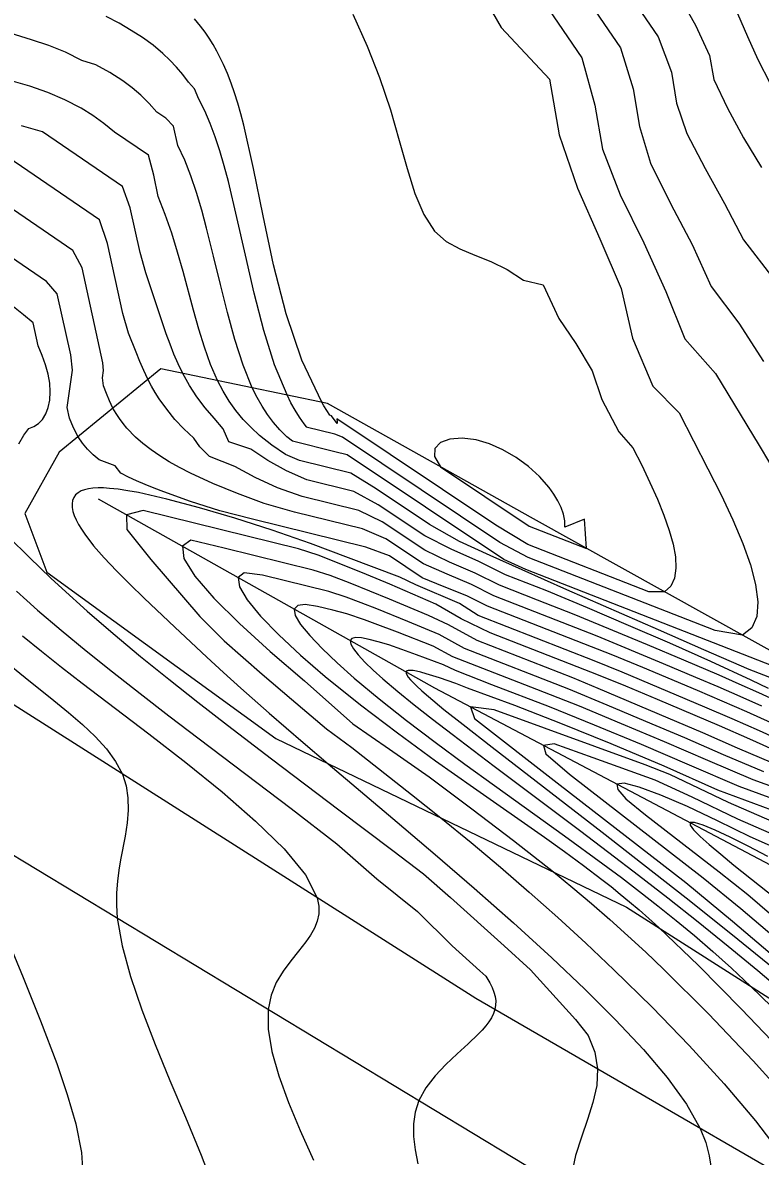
# Model space of a CAD drawing. Extents: x 2356077 to 2359823, y 225951 to 227822.
# Drawn here: x 2356595.51 to 2356623.22, y 227320.27 to 227362.89 of the extents above; entities that cross this region are included whole.
import ezdxf

# ---------------------------------------------------------------- set-up
doc = ezdxf.new("R2010")
doc.units = 0
for name, color, linetype in [('DTM Contours Major', 7, 'Continuous'), ('DTM Contours Minor', 7, 'Continuous'), ('Exist Roads EOP', 7, 'Continuous'), ('PH Exist DTM Breakline', 7, 'Continuous'), ('PH Exist DTM Point', 7, 'Continuous')]:
    doc.layers.add(name, color=color, linetype=linetype)

msp = doc.modelspace()

# ---------------------------------------------------------------- linework, layer by layer
at = {"layer": 'DTM Contours Major'}
for points in [[(2356623.432, 227371.413), (2356620.854, 227371.727), (2356618.558, 227371.727), (2356616.705, 227371.362), (2356613.272, 227371.53), (2356614.133, 227369.982), (2356614.888, 227368.494), (2356615.123, 227367.124), (2356615.602, 227365.594), (2356616.716, 227363.784), (2356617.967, 227361.946), (2356618.449, 227360.404), (2356618.688, 227358.986), (2356619.102, 227357.605), (2356619.862, 227356.069), (2356620.66, 227354.552), (2356621.373, 227352.969), (2356622.41, 227351.591), (2356623.348, 227350.152)], [(2356624.677, 227337.842), (2356622.803, 227338.575), (2356621.104, 227339.313), (2356619.403, 227340.065), (2356615.956, 227341.576), (2356614.279, 227342.318), (2356613.078, 227342.858), (2356611.924, 227343.386), (2356610.792, 227344.028), (2356608.789, 227345.368), (2356607.835, 227345.953), (2356605.909, 227346.43), (2356605.383, 227346.66), (2356604.873, 227347.008), (2356604.408, 227347.373), (2356604.086, 227347.667), (2356603.79, 227347.977), (2356603.517, 227348.307), (2356603.267, 227348.658), (2356603.038, 227349.034), (2356602.828, 227349.436), (2356602.567, 227350.039), (2356602.334, 227350.688), (2356602.121, 227351.373), (2356601.922, 227352.082), (2356601.533, 227353.533), (2356601.327, 227354.264), (2356601.105, 227354.982), (2356600.863, 227355.678), (2356600.603, 227356.359), (2356600.429, 227357.154), (2356600.228, 227357.905), (2356598.959, 227358.776), (2356598.558, 227359.1), (2356598.142, 227359.406), (2356597.7, 227359.683), (2356597.093, 227359.996), (2356596.45, 227360.267), (2356595.776, 227360.501), (2356595.078, 227360.704)], [(2356595.362, 227347.062), (2356595.545, 227347.387), (2356595.732, 227347.632), (2356595.93, 227347.711), (2356596.103, 227347.826), (2356596.248, 227347.978), (2356596.377, 227348.184), (2356596.469, 227348.428), (2356596.524, 227348.704), (2356596.542, 227349.009), (2356596.522, 227349.336), (2356596.462, 227349.683), (2356596.369, 227350.025), (2356596.241, 227350.376), (2356596.086, 227350.742), (2356595.896, 227351.608), (2356595.536, 227351.904), (2356594.848, 227352.46)], [(2356624.212, 227335.808), (2356623.192, 227336.271), (2356622.169, 227336.721), (2356621.143, 227337.162), (2356618.033, 227338.471), (2356616.981, 227338.905), (2356612.626, 227340.608), (2356611.914, 227341.062), (2356610.281, 227341.755), (2356609.681, 227342.044), (2356607.753, 227342.775), (2356606.318, 227343.308), (2356604.879, 227343.808), (2356603.475, 227344.262), (2356602.144, 227344.658), (2356600.923, 227344.982), (2356599.853, 227345.223), (2356599.459, 227345.295), (2356599.099, 227345.349), (2356598.772, 227345.385), (2356598.544, 227345.399), (2356598.336, 227345.401), (2356598.148, 227345.391), (2356597.98, 227345.369), (2356597.832, 227345.335), (2356597.705, 227345.287), (2356597.586, 227345.22), (2356597.492, 227345.136), (2356597.423, 227345.038), (2356597.379, 227344.925), (2356597.36, 227344.799), (2356597.366, 227344.659), (2356597.394, 227344.517), (2356597.443, 227344.363), (2356597.512, 227344.2), (2356597.602, 227344.028), (2356597.711, 227343.846), (2356597.839, 227343.657), (2356598.169, 227343.228), (2356598.57, 227342.769), (2356599.029, 227342.284), (2356599.535, 227341.777), (2356600.075, 227341.253), (2356601.222, 227340.165), (2356602.429, 227339.036), (2356603.057, 227338.459), (2356603.704, 227337.874), (2356604.771, 227336.929), (2356606.046, 227335.831), (2356606.986, 227335.033), (2356609.583, 227332.838), (2356611.01, 227331.621), (2356612.476, 227330.35), (2356613.948, 227329.047), (2356615.392, 227327.731), (2356616.63, 227326.56), (2356617.786, 227325.409), (2356618.829, 227324.295), (2356619.728, 227323.232), (2356620.451, 227322.235), (2356620.965, 227321.319), (2356621.172, 227320.793), (2356621.302, 227320.296), (2356621.371, 227319.822)], [(2356624.688, 227333.351), (2356622.427, 227334.175), (2356620.562, 227334.98), (2356618.759, 227335.75), (2356616.992, 227336.483), (2356615.3, 227337.169), (2356613.131, 227338.002), (2356611.77, 227338.535), (2356611.315, 227338.747), (2356610.3, 227339.131), (2356609.755, 227339.328), (2356609.26, 227339.496), (2356608.868, 227339.616), (2356608.526, 227339.706), (2356608.242, 227339.761), (2356608.022, 227339.776), (2356607.876, 227339.746), (2356607.81, 227339.667), (2356607.832, 227339.533), (2356607.937, 227339.35), (2356608.118, 227339.122), (2356608.368, 227338.854), (2356608.68, 227338.553), (2356609.045, 227338.222), (2356609.597, 227337.752), (2356610.22, 227337.245), (2356610.904, 227336.706), (2356611.64, 227336.14), (2356613.228, 227334.94), (2356616.432, 227332.535), (2356617.535, 227331.699), (2356618.644, 227330.849), (2356619.751, 227329.988), (2356620.892, 227329.086), (2356622.019, 227328.175), (2356623.129, 227327.258), (2356624.216, 227326.335)], [(2356623.502, 227331.544), (2356622.762, 227331.935), (2356622.096, 227332.268), (2356621.525, 227332.533), (2356621.07, 227332.72), (2356620.75, 227332.819), (2356620.585, 227332.819), (2356620.584, 227332.726), (2356620.714, 227332.55), (2356620.96, 227332.302), (2356621.306, 227331.99), (2356621.735, 227331.626), (2356622.232, 227331.218), (2356624.159, 227329.686)], [(2356594.874, 227328.579), (2356595.522, 227326.991), (2356596.174, 227325.368), (2356596.784, 227323.758), (2356597.181, 227322.602), (2356597.5, 227321.488), (2356597.711, 227320.422), (2356597.784, 227319.413)]]:
    msp.add_lwpolyline(points, dxfattribs=at)
at = {"layer": 'DTM Contours Minor'}
for points in [[(2356626.11, 227372.532), (2356622.864, 227372.909), (2356619.733, 227373.099), (2356616.93, 227373.011), (2356614.67, 227372.556), (2356610.619, 227372.807), (2356611.79, 227370.92), (2356612.579, 227369.198), (2356612.931, 227367.592), (2356613.66, 227365.768), (2356616.519, 227361.568), (2356617.011, 227359.797), (2356617.291, 227358.135), (2356617.957, 227356.415), (2356618.845, 227354.616), (2356619.669, 227352.791), (2356620.381, 227351), (2356621.54, 227349.701), (2356623.184, 227346.991), (2356623.951, 227345.695)], [(2356623.924, 227370.011), (2356621.888, 227370.406), (2356620.084, 227370.476), (2356618.626, 227370.202), (2356615.945, 227370.252), (2356616.472, 227369.05), (2356617.116, 227367.837), (2356617.26, 227366.703), (2356617.602, 227365.431), (2356618.294, 227363.969), (2356619.388, 227362.362), (2356619.884, 227361.033), (2356620.08, 227359.87), (2356620.46, 227358.721), (2356621.145, 227357.407), (2356621.883, 227356.098), (2356622.591, 227354.731), (2356623.734, 227353.245)], [(2356623.364, 227369.044), (2356621.951, 227369.185), (2356620.788, 227369.014), (2356618.758, 227368.965), (2356618.797, 227368.137), (2356619.444, 227367.17), (2356619.494, 227366.262), (2356619.707, 227365.236), (2356620.051, 227364.118), (2356620.792, 227362.803), (2356621.319, 227361.664), (2356621.471, 227360.759), (2356621.984, 227359.684), (2356622.593, 227358.568), (2356623.262, 227357.447)], [(2356623.712, 227367.847), (2356622.83, 227367.793), (2356621.566, 227367.678), (2356621.141, 227367.199), (2356621.623, 227366.491), (2356621.691, 227365.816), (2356621.809, 227365.034), (2356622.039, 227364.167), (2356622.366, 227363.233), (2356622.741, 227362.368), (2356623.125, 227361.508), (2356623.598, 227360.603)], [(2356612.273, 227364.823), (2356613.483, 227362.711), (2356615.307, 227360.769), (2356615.66, 227358.671), (2356616.353, 227356.669), (2356617.187, 227354.766), (2356617.999, 227352.898), (2356618.426, 227351.025), (2356619.18, 227349.222), (2356620.171, 227348.23), (2356621.252, 227346.123), (2356621.747, 227345.139), (2356622.19, 227344.203), (2356622.568, 227343.316), (2356622.854, 227342.513), (2356623.048, 227341.776), (2356623.133, 227341.122), (2356623.091, 227340.573), (2356622.905, 227340.147), (2356622.558, 227339.865), (2356621.53, 227340.036), (2356614.499, 227342.786), (2356613.439, 227343.347), (2356607.518, 227347.31), (2356607.238, 227347.423), (2356606.159, 227347.69), (2356606.174, 227347.692), (2356606.086, 227347.811), (2356605.912, 227348.06), (2356605.746, 227348.323), (2356605.588, 227348.601), (2356605.438, 227348.896), (2356604.974, 227350.03), (2356604.57, 227351.323), (2356604.21, 227352.717), (2356603.878, 227354.153), (2356603.558, 227355.573), (2356603.234, 227356.919), (2356603.076, 227357.51), (2356602.911, 227358.071), (2356602.737, 227358.602), (2356602.55, 227359.103), (2356602.349, 227359.573), (2356602.13, 227360.013), (2356601.965, 227360.402), (2356601.738, 227360.652), (2356601.521, 227360.946), (2356601.289, 227361.223), (2356601.041, 227361.486), (2356600.776, 227361.736), (2356600.408, 227362.041), (2356600.012, 227362.329), (2356599.585, 227362.604), (2356599.13, 227362.868), (2356598.644, 227363.125)], [(2356607.908, 227363.218), (2356608.45, 227362.01), (2356608.919, 227360.834), (2356609.323, 227359.619), (2356609.654, 227358.467), (2356609.948, 227357.407), (2356610.243, 227356.467), (2356610.574, 227355.675), (2356610.977, 227355.058), (2356611.419, 227354.668), (2356611.93, 227354.384), (2356612.494, 227354.151), (2356613.093, 227353.913), (2356613.71, 227353.617), (2356614.329, 227353.207), (2356615.068, 227353.033), (2356615.65, 227351.77), (2356616.285, 227350.833), (2356616.903, 227349.797), (2356617.273, 227348.721), (2356617.904, 227347.514), (2356618.436, 227346.91), (2356618.766, 227346.251), (2356619.075, 227345.606), (2356619.356, 227344.979), (2356619.601, 227344.377), (2356619.802, 227343.803), (2356619.945, 227343.284), (2356620.032, 227342.807), (2356620.052, 227342.379), (2356619.998, 227342.011), (2356619.859, 227341.713), (2356619.628, 227341.493), (2356619.034, 227341.494), (2356614.492, 227343.27), (2356613.279, 227344), (2356607.312, 227347.993), (2356607.325, 227347.871), (2356607.327, 227347.82), (2356607.109, 227348.116), (2356607.048, 227348.132), (2356606.828, 227348.482), (2356606.743, 227348.626), (2356605.993, 227350.206), (2356605.403, 227351.951), (2356604.932, 227353.784), (2356604.537, 227355.628), (2356604.177, 227357.405), (2356603.81, 227359.038), (2356603.701, 227359.459), (2356603.587, 227359.862), (2356603.466, 227360.249), (2356603.338, 227360.62), (2356603.202, 227360.975), (2356603.056, 227361.315), (2356602.932, 227361.576), (2356602.801, 227361.827), (2356602.662, 227362.07), (2356602.514, 227362.306), (2356602.358, 227362.534), (2356602.193, 227362.755), (2356601.966, 227363.032)], [(2356623.929, 227338.616), (2356614.412, 227342.338), (2356613.583, 227342.706), (2356607.703, 227346.641), (2356607.238, 227346.762), (2356605.639, 227347.158), (2356605.429, 227347.318), (2356605.171, 227347.584), (2356604.932, 227347.863), (2356604.71, 227348.157), (2356604.504, 227348.47), (2356604.313, 227348.805), (2356604.133, 227349.166), (2356603.787, 227350.021), (2356603.478, 227350.975), (2356603.198, 227351.996), (2356602.935, 227353.055), (2356602.679, 227354.12), (2356602.419, 227355.161), (2356602.233, 227355.847), (2356602.036, 227356.505), (2356601.824, 227357.131), (2356601.593, 227357.722), (2356601.339, 227358.277), (2356601.174, 227359.001), (2356600.888, 227359.297), (2356600.548, 227359.53), (2356600.257, 227359.856), (2356599.948, 227360.162), (2356599.618, 227360.446), (2356599.264, 227360.709), (2356598.776, 227361.02), (2356598.252, 227361.304), (2356597.734, 227361.469), (2356597.112, 227361.778), (2356596.485, 227362.034), (2356595.837, 227362.253), (2356594.837, 227362.563)], [(2356623.53, 227337.857), (2356622.882, 227338.169), (2356621.362, 227338.876), (2356619.82, 227339.563), (2356618.27, 227340.233), (2356616.728, 227340.889), (2356615.206, 227341.526), (2356613.653, 227342.134), (2356612.65, 227342.636), (2356611.607, 227343.1), (2356610.622, 227343.596), (2356608.869, 227344.77), (2356607.955, 227345.263), (2356606.184, 227345.701), (2356605.415, 227346.039), (2356604.721, 227346.438), (2356604.077, 227346.855), (2356603.254, 227347.14), (2356603.037, 227347.619), (2356602.707, 227348.021), (2356602.366, 227348.412), (2356602.056, 227348.823), (2356601.775, 227349.254), (2356601.523, 227349.706), (2356601.351, 227350.061), (2356601.191, 227350.427), (2356601.042, 227350.804), (2356600.901, 227351.191), (2356600.631, 227351.987), (2356600.384, 227352.736), (2356600.128, 227353.492), (2356599.915, 227354.252), (2356599.549, 227355.925), (2356599.252, 227356.731), (2356596.256, 227358.787), (2356595.46, 227359.009)], [(2356623.907, 227337.363), (2356623.17, 227337.699), (2356622.431, 227338.029), (2356621.683, 227338.356), (2356620.348, 227338.927), (2356618.985, 227339.498), (2356616.227, 227340.638), (2356614.847, 227341.185), (2356613.429, 227341.739), (2356612.51, 227342.194), (2356611.538, 227342.612), (2356610.614, 227343.056), (2356609.02, 227344.123), (2356608.141, 227344.556), (2356606.007, 227345.084), (2356605.075, 227345.4), (2356604.247, 227345.797), (2356603.479, 227346.207), (2356602.521, 227346.582), (2356602.16, 227346.945), (2356601.935, 227347.276), (2356601.564, 227347.619), (2356601.226, 227347.979), (2356600.917, 227348.357), (2356600.637, 227348.754), (2356600.488, 227348.989), (2356600.348, 227349.232), (2356600.214, 227349.484), (2356600.058, 227349.81), (2356599.909, 227350.15), (2356599.764, 227350.502), (2356599.486, 227351.216), (2356599.269, 227351.953), (2356598.691, 227354.593), (2356598.39, 227355.479), (2356594.715, 227358)], [(2356623.286, 227337.194), (2356622.465, 227337.56), (2356621.638, 227337.92), (2356620.799, 227338.279), (2356619.583, 227338.791), (2356617.088, 227339.826), (2356613.207, 227341.345), (2356612.373, 227341.774), (2356611.453, 227342.157), (2356610.563, 227342.545), (2356609.15, 227343.49), (2356608.27, 227343.863), (2356605.725, 227344.493), (2356604.579, 227344.81), (2356603.581, 227345.191), (2356602.653, 227345.571), (2356601.81, 227345.957), (2356601.397, 227346.169), (2356601.013, 227346.385), (2356600.657, 227346.606), (2356600.328, 227346.834), (2356600.025, 227347.07), (2356599.748, 227347.314), (2356599.424, 227347.649), (2356599.278, 227347.825), (2356599.141, 227348.009), (2356599.015, 227348.202), (2356598.899, 227348.403), (2356598.769, 227348.669), (2356598.65, 227348.949), (2356598.541, 227349.243), (2356598.5, 227349.537), (2356598.539, 227349.815), (2356598.523, 227350.108), (2356597.743, 227353.671), (2356597.389, 227354.321), (2356593.322, 227357.112)], [(2356623.627, 227336.574), (2356622.712, 227336.985), (2356621.793, 227337.386), (2356620.868, 227337.782), (2356618.812, 227338.644), (2356617.676, 227339.114), (2356612.975, 227340.953), (2356612.198, 227341.338), (2356611.338, 227341.68), (2356610.523, 227342.026), (2356609.295, 227342.848), (2356608.406, 227343.168), (2356604.146, 227344.223), (2356602.918, 227344.537), (2356601.812, 227344.895), (2356600.805, 227345.249), (2356600.447, 227345.386), (2356600.106, 227345.524), (2356599.784, 227345.663), (2356599.479, 227345.805), (2356599.192, 227345.95), (2356598.981, 227346.236), (2356598.681, 227346.348), (2356598.386, 227346.453), (2356598.151, 227346.646), (2356597.939, 227346.853), (2356597.75, 227347.078), (2356597.585, 227347.322), (2356597.411, 227347.657), (2356597.268, 227348.022), (2356597.181, 227348.427), (2356597.378, 227349.83), (2356597.309, 227350.405), (2356596.806, 227352.702), (2356596.396, 227353.159), (2356592.092, 227356.112)], [(2356614.538, 227343.965), (2356616.697, 227343.121), (2356616.622, 227344.222), (2356615.88, 227343.929), (2356615.872, 227344.167), (2356615.824, 227344.412), (2356615.738, 227344.663), (2356615.618, 227344.916), (2356615.466, 227345.17), (2356615.286, 227345.42), (2356614.925, 227345.828), (2356614.507, 227346.208), (2356614.044, 227346.549), (2356613.553, 227346.838), (2356613.05, 227347.063), (2356612.548, 227347.211), (2356612.021, 227347.276), (2356611.558, 227347.239), (2356611.202, 227347.106), (2356610.996, 227346.884), (2356610.984, 227346.578), (2356611.208, 227346.193), (2356614.538, 227343.965)], [(2356623.966, 227335.44), (2356622.831, 227335.952), (2356621.684, 227336.455), (2356619.354, 227337.448), (2356618.175, 227337.949), (2356617.137, 227338.362), (2356613.07, 227339.953), (2356611.985, 227340.481), (2356611.033, 227341.034), (2356609.307, 227341.777), (2356608.421, 227342.148), (2356607.521, 227342.514), (2356606.607, 227342.874), (2356605.869, 227343.109), (2356600.035, 227344.553), (2356599.407, 227344.391), (2356599.423, 227343.841), (2356600.322, 227342.712), (2356602.158, 227340.569), (2356603.08, 227339.65), (2356604.501, 227338.395), (2356605.611, 227337.463), (2356606.92, 227336.347), (2356607.87, 227335.646), (2356610.119, 227333.874), (2356611.216, 227332.999), (2356612.352, 227332.072), (2356613.459, 227331.143), (2356614.542, 227330.206), (2356615.61, 227329.255), (2356616.667, 227328.283), (2356617.72, 227327.286), (2356619.156, 227325.874), (2356620.551, 227324.435), (2356621.86, 227323.003), (2356623.038, 227321.611), (2356624.041, 227320.293)], [(2356594.977, 227343.566), (2356595.758, 227342.789), (2356596.159, 227342.399), (2356596.569, 227342.008), (2356596.989, 227341.615), (2356597.925, 227340.773), (2356598.911, 227339.923), (2356599.939, 227339.068), (2356601.002, 227338.209), (2356602.091, 227337.348), (2356603.2, 227336.486), (2356604.853, 227335.218), (2356607.391, 227333.297), (2356609.412, 227331.772), (2356610.566, 227330.889), (2356611.576, 227330.001), (2356613.602, 227328.183), (2356614.584, 227327.282), (2356616.28, 227325.422), (2356616.757, 227324.812), (2356617, 227324.184), (2356617.108, 227323.556), (2356617.075, 227322.931), (2356616.936, 227322.299), (2356616.73, 227321.655), (2356616.499, 227320.993), (2356616.283, 227320.308), (2356616.124, 227319.595)], [(2356623.698, 227335.057), (2356622.362, 227335.622), (2356621.065, 227336.189), (2356619.757, 227336.75), (2356617.135, 227337.863), (2356616.177, 227338.256), (2356612.578, 227339.664), (2356611.509, 227340.254), (2356610.754, 227340.602), (2356609.29, 227341.22), (2356608.551, 227341.524), (2356607.808, 227341.821), (2356607.063, 227342.108), (2356606.417, 227342.312), (2356603.075, 227343.139), (2356601.83, 227343.432), (2356601.508, 227343.21), (2356601.567, 227342.753), (2356601.978, 227342.089), (2356602.689, 227341.257), (2356603.648, 227340.298), (2356604.801, 227339.249), (2356606.097, 227338.152), (2356607.911, 227336.527), (2356609.293, 227335.582), (2356610.783, 227334.534), (2356612.388, 227333.332), (2356613.954, 227332.141), (2356615.446, 227330.966), (2356616.176, 227330.369), (2356616.882, 227329.772), (2356617.57, 227329.172), (2356618.247, 227328.564), (2356618.918, 227327.944), (2356619.589, 227327.306), (2356621.28, 227325.629), (2356622.96, 227323.862), (2356624.586, 227322.054)], [(2356623.357, 227334.733), (2356621.839, 227335.371), (2356620.381, 227336.005), (2356618.919, 227336.626), (2356617.468, 227337.236), (2356616.025, 227337.835), (2356612.112, 227339.364), (2356611.159, 227339.891), (2356609.977, 227340.383), (2356608.808, 227340.855), (2356608.23, 227341.079), (2356607.659, 227341.294), (2356607.005, 227341.506), (2356604.518, 227342.121), (2356603.834, 227342.206), (2356603.609, 227342.029), (2356603.652, 227341.684), (2356603.943, 227341.191), (2356604.448, 227340.578), (2356605.128, 227339.875), (2356605.949, 227339.109), (2356606.875, 227338.309), (2356608.195, 227337.247), (2356609.591, 227336.188), (2356611.023, 227335.147), (2356612.448, 227334.137), (2356615.115, 227332.267), (2356615.868, 227331.73), (2356616.58, 227331.207), (2356617.265, 227330.686), (2356617.613, 227330.412), (2356617.961, 227330.13), (2356618.311, 227329.839), (2356618.666, 227329.535), (2356619.029, 227329.215), (2356619.404, 227328.875), (2356620.897, 227327.448), (2356622.521, 227325.805), (2356624.207, 227324.034)], [(2356595.274, 227341.517), (2356595.666, 227341.164), (2356596.068, 227340.809), (2356596.958, 227340.048), (2356597.896, 227339.273), (2356598.883, 227338.481), (2356599.918, 227337.669), (2356601.002, 227336.833), (2356602.133, 227335.97), (2356605.596, 227333.344), (2356607.313, 227332.024), (2356608.815, 227330.705), (2356610.344, 227329.48), (2356611.64, 227328.182), (2356612.687, 227327.243), (2356612.905, 227327.041), (2356613.059, 227326.792), (2356613.148, 227326.616), (2356613.215, 227326.445), (2356613.26, 227326.278), (2356613.281, 227326.113), (2356613.278, 227325.952), (2356613.25, 227325.793), (2356613.197, 227325.637), (2356613.121, 227325.483), (2356613.023, 227325.328), (2356612.907, 227325.174), (2356612.774, 227325.02), (2356612.626, 227324.864), (2356612.244, 227324.499), (2356611.827, 227324.121), (2356611.403, 227323.723), (2356611.004, 227323.302), (2356610.658, 227322.851), (2356610.396, 227322.366), (2356610.26, 227321.939), (2356610.195, 227321.488), (2356610.193, 227321.012), (2356610.248, 227320.513), (2356610.354, 227319.992)], [(2356624.895, 227333.724), (2356622.95, 227334.433), (2356621.253, 227335.152), (2356619.627, 227335.853), (2356618.009, 227336.534), (2356616.424, 227337.191), (2356614.826, 227337.824), (2356611.675, 227339.053), (2356610.928, 227339.448), (2356609.594, 227339.978), (2356608.756, 227340.295), (2356608.354, 227340.44), (2356607.68, 227340.667), (2356607.161, 227340.806), (2356606.584, 227340.949), (2356606.126, 227341.017), (2356605.841, 227340.981), (2356605.709, 227340.848), (2356605.749, 227340.607), (2356605.95, 227340.268), (2356606.291, 227339.848), (2356606.754, 227339.362), (2356607.318, 227338.825), (2356607.964, 227338.253), (2356608.905, 227337.468), (2356609.929, 227336.661), (2356611.008, 227335.841), (2356612.118, 227335.021), (2356613.233, 227334.211), (2356615.859, 227332.323), (2356617.306, 227331.268), (2356618.002, 227330.749), (2356618.683, 227330.231), (2356619.376, 227329.691), (2356620.06, 227329.14), (2356620.744, 227328.572), (2356621.433, 227327.976), (2356622.135, 227327.347), (2356622.856, 227326.675), (2356624.056, 227325.508)], [(2356595.496, 227339.846), (2356596.213, 227339.261), (2356596.962, 227338.668), (2356597.742, 227338.063), (2356600.24, 227336.155), (2356601.634, 227335.074), (2356603.001, 227333.971), (2356604.26, 227332.877), (2356605.329, 227331.828), (2356606.127, 227330.855), (2356606.571, 227329.994), (2356606.634, 227329.682), (2356606.633, 227329.389), (2356606.576, 227329.112), (2356606.471, 227328.847), (2356606.325, 227328.588), (2356606.148, 227328.331), (2356605.872, 227327.981), (2356605.578, 227327.617), (2356605.291, 227327.228), (2356605.036, 227326.802), (2356604.84, 227326.328), (2356604.727, 227325.795), (2356604.729, 227325.054), (2356604.872, 227324.217), (2356605.135, 227323.297), (2356605.497, 227322.301), (2356605.937, 227321.242), (2356606.432, 227320.128)], [(2356594.866, 227338.879), (2356595.597, 227338.278), (2356596.673, 227337.415), (2356597.225, 227336.963), (2356597.75, 227336.508), (2356598.231, 227336.051), (2356598.652, 227335.588), (2356598.998, 227335.118), (2356599.252, 227334.641), (2356599.394, 227334.202), (2356599.461, 227333.752), (2356599.468, 227333.289), (2356599.427, 227332.811), (2356599.352, 227332.315), (2356599.186, 227331.42), (2356599.119, 227331.028), (2356599.065, 227330.616), (2356599.031, 227330.181), (2356599.027, 227329.718), (2356599.058, 227329.225), (2356599.238, 227328.18), (2356599.555, 227327.027), (2356599.98, 227325.786), (2356600.485, 227324.479), (2356601.041, 227323.127), (2356601.62, 227321.75), (2356602.213, 227320.314), (2356602.75, 227318.902)], [(2356624.336, 227333.031), (2356621.627, 227334.043), (2356619.605, 227334.936), (2356617.614, 227335.779), (2356615.723, 227336.549), (2356614.002, 227337.224), (2356612.216, 227337.878), (2356611.787, 227338.046), (2356611.17, 227338.259), (2356610.67, 227338.416), (2356610.465, 227338.472), (2356610.31, 227338.508), (2356610.178, 227338.532), (2356610.072, 227338.542), (2356609.992, 227338.538), (2356609.938, 227338.52), (2356609.911, 227338.486), (2356609.912, 227338.436), (2356609.94, 227338.37), (2356609.994, 227338.288), (2356610.074, 227338.192), (2356610.179, 227338.081), (2356610.307, 227337.955), (2356610.51, 227337.77), (2356610.75, 227337.561), (2356611.337, 227337.076), (2356612.056, 227336.504), (2356613.146, 227335.652), (2356617.276, 227332.462), (2356618.836, 227331.247), (2356620.437, 227329.988), (2356622.112, 227328.651), (2356623.771, 227327.306)], [(2356625.402, 227332.103), (2356622.033, 227333.572), (2356619.819, 227334.622), (2356618.895, 227334.996), (2356613.226, 227337.062), (2356612.33, 227337.173), (2356612.483, 227336.73), (2356615.587, 227334.317), (2356620.422, 227330.565), (2356622.18, 227329.117), (2356625.254, 227326.498)], [(2356625.419, 227331.617), (2356622.382, 227332.949), (2356620.665, 227333.779), (2356619.275, 227334.409), (2356616.947, 227335.257), (2356615.483, 227335.78), (2356615.082, 227335.722), (2356615.17, 227335.403), (2356616.05, 227334.642), (2356621.076, 227330.742), (2356622.487, 227329.595), (2356626.003, 227326.601)], [(2356625.444, 227331.125), (2356622.841, 227332.282), (2356621.618, 227332.891), (2356620.481, 227333.423), (2356619.482, 227333.853), (2356618.673, 227334.155), (2356618.106, 227334.302), (2356617.834, 227334.27), (2356617.874, 227334.068), (2356618.166, 227333.716), (2356618.912, 227333.105), (2356621.674, 227330.962), (2356622.748, 227330.112), (2356624.474, 227328.643)]]:
    msp.add_lwpolyline(points, dxfattribs=at)
at = {"layer": 'Exist Roads EOP'}
msp.add_lwpolyline([(2357548.158, 226751.097), (2357465.654, 226801.744), (2357379.741, 226854.27), (2357296.317, 226905.048), (2357214.489, 226955.136), (2357131.706, 227005.719), (2357050.471, 227054.837), (2356971.347, 227103.361), (2356888.766, 227153.021), (2356805.008, 227204.071), (2356729.232, 227250.322), (2356641.873, 227303.321), (2356558.204, 227353.943), (2356475.441, 227404.348), (2356389.192, 227456.864), (2356305.906, 227507.596), (2356229.771, 227554.142)], dxfattribs=at)
at = {"layer": 'PH Exist DTM Breakline'}
for points in [[(2356855.847, 227178.772), (2356834.49, 227192.255), (2356810.399, 227206.967), (2356788.735, 227220.136), (2356766.278, 227233.766), (2356744.171, 227246.698), (2356720.307, 227261.266), (2356695.176, 227276.508), (2356674.936, 227288.289), (2356652.397, 227302.228), (2356630.481, 227315.802), (2356612.536, 227326.207), (2356593.177, 227338.498), (2356576.924, 227348.664), (2356557.519, 227360.393), (2356536.799, 227373.48)], [(2356626.25, 227337.814), (2356614.695, 227344.233), (2356606.962, 227348.581), (2356600.693, 227349.878), (2356596.883, 227346.746), (2356595.585, 227344.437), (2356596.414, 227342.239), (2356605.013, 227335.981), (2356618.2, 227329.643), (2356632.102, 227320.783)], [(2356598.346, 227344.988), (2356610.985, 227337.882), (2356624.757, 227330.619), (2356633.489, 227324.349), (2356646.025, 227317.874), (2356660.346, 227309.675), (2356674.025, 227301.367), (2356685.554, 227293.579), (2356704.848, 227281.062), (2356719.296, 227272.924), (2356732.757, 227265.163), (2356747.196, 227256.79), (2356757.161, 227250.113), (2356766.932, 227244.619), (2356779.34, 227236.291), (2356790.423, 227229.967), (2356803.979, 227221.604), (2356813.49, 227214.849), (2356822.994, 227209.197), (2356834.106, 227204.079), (2356840.653, 227200.058), (2356845.766, 227194.655), (2356853.969, 227189.123)]]:
    msp.add_lwpolyline(points, dxfattribs=at)
at = {"layer": 'PH Exist DTM Point'}
msp.add_line((2356615.278, 227360.869), (2356615.278, 227360.869), dxfattribs=at)

doc.saveas('drawing.dxf')
